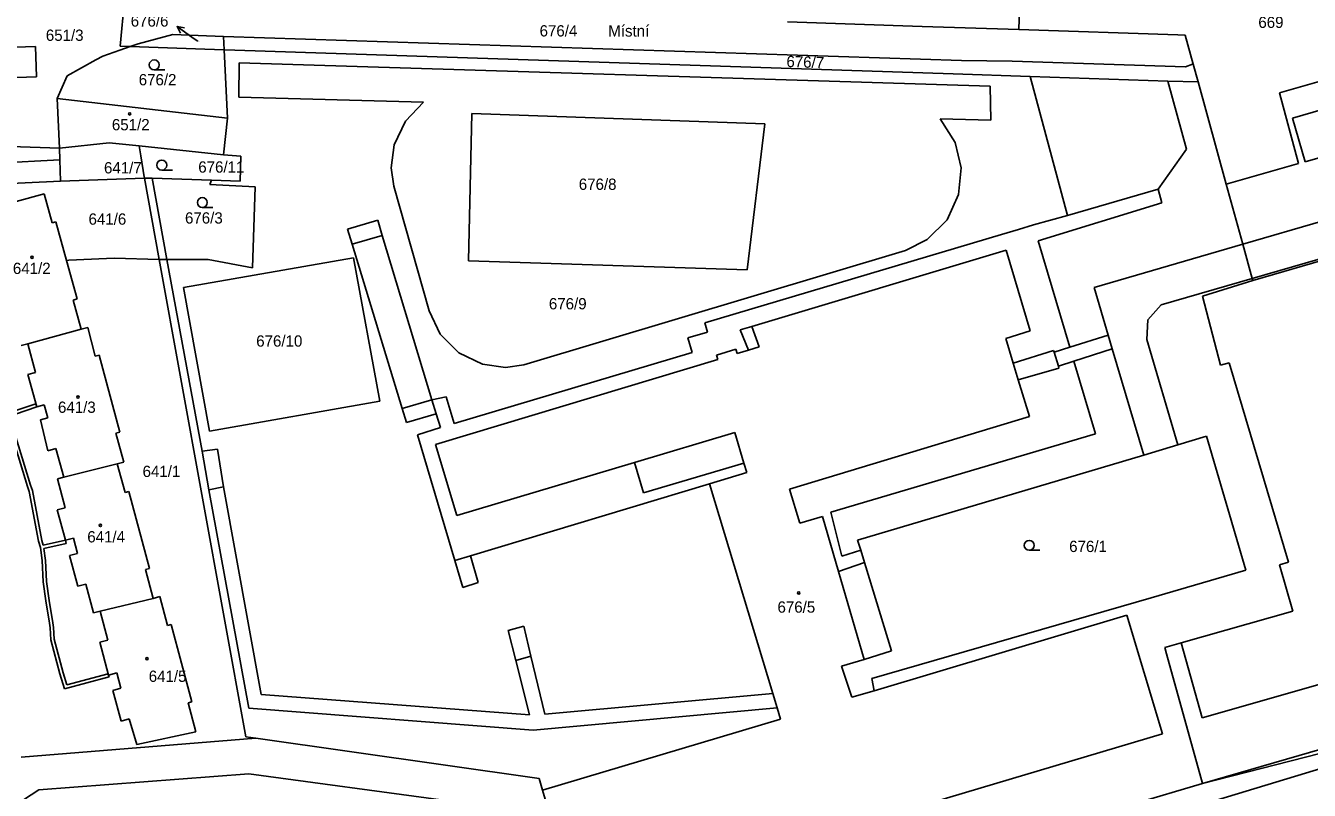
# Model space of a CAD drawing. Extents: x -785744 to -782822, y -1067550 to -1063910.
# Drawn here: x -783476.2 to -783282.6, y -1065675.9 to -1065560.7 of the extents above; entities that cross this region are included whole.
import ezdxf

# ---------------------------------------------------------------- set-up
doc = ezdxf.new("R2010")
doc.units = 0
for name, color, linetype in [('Hranice parcel', 7, 'Continuous'), ('Parcelní čísla', 7, 'Continuous'), ('Pop_ČP_popisy', 7, 'Continuous'), ('Vnitřní kresba', 7, 'Continuous'), ('Věcná břemena k části', 7, 'Continuous'), ('Značky budov', 7, 'Continuous'), ('Značky kultur', 7, 'Continuous')]:
    doc.layers.add(name, color=color, linetype=linetype)

msp = doc.modelspace()

# ---------------------------------------------------------------- linework, layer by layer
at = {"layer": 'Hranice parcel'}
for p, q in [((-783471.12, -1065579.09), (-783471.06, -1065580.88)), ((-783471.06, -1065580.88), (-783470.94, -1065584.07)), ((-783443.76, -1065580.3), (-783446.39, -1065580.1)), ((-783443.84, -1065584.11), (-783443.76, -1065580.3)), ((-783470.94, -1065584.07), (-783458.27, -1065583.62)), ((-783458.31, -1065583.42), (-783458.27, -1065583.62)), ((-783458.27, -1065583.62), (-783457.12, -1065583.65)), ((-783458.27, -1065583.62), (-783456.05, -1065595.88)), ((-783457.12, -1065583.65), (-783448.16, -1065583.96)), ((-783448.45, -1065584.59), (-783448.16, -1065583.96)), ((-783448.16, -1065583.96), (-783443.84, -1065584.11))]:
    msp.add_line(p, q, dxfattribs=at)
for points in [[(-783461.93, -1065563.76), (-783461.29, -1065556.78)], [(-783326.43, -1065561.24), (-783326.26, -1065556.54)], [(-783361.28, -1065560.09), (-783341.01, -1065560.76)], [(-783459.25, -1065563.39), (-783454.01, -1065561.96)], [(-783454.01, -1065561.96), (-783446.39, -1065562.26)], [(-783446.39, -1065562.26), (-783335.07, -1065565.91)], [(-783446.39, -1065562.26), (-783446.28, -1065564.28)], [(-783341.01, -1065560.76), (-783326.43, -1065561.24)], [(-783326.43, -1065561.24), (-783302.45, -1065562.04)], [(-783302.45, -1065562.04), (-783301.34, -1065562.07)], [(-783301.34, -1065562.07), (-783300.13, -1065566.45)], [(-783477.76, -1065563.9), (-783474.72, -1065563.79)], [(-783474.72, -1065563.79), (-783474.56, -1065568.36)], [(-783464.54, -1065565.24), (-783461.98, -1065564.34)], [(-783461.98, -1065564.34), (-783460.46, -1065563.81)], [(-783461.93, -1065563.76), (-783460.46, -1065563.81)], [(-783460.46, -1065563.81), (-783459.25, -1065563.39)], [(-783460.46, -1065563.81), (-783449.17, -1065564.18)], [(-783449.17, -1065564.18), (-783446.28, -1065564.28)], [(-783446.28, -1065564.28), (-783445.75, -1065574.58)], [(-783446.28, -1065564.28), (-783444.65, -1065564.33)], [(-783444.65, -1065564.33), (-783336.3, -1065567.92)], [(-783469.94, -1065568.19), (-783465.62, -1065565.79)], [(-783465.62, -1065565.79), (-783464.54, -1065565.24)], [(-783444.04, -1065571.44), (-783444.02, -1065566.27)], [(-783444.02, -1065566.27), (-783330.74, -1065569.79)], [(-783335.07, -1065565.91), (-783327.44, -1065565.98)], [(-783327.44, -1065565.98), (-783301.29, -1065566.84)], [(-783301.29, -1065566.84), (-783300.2, -1065566.47)], [(-783300.2, -1065566.47), (-783300.13, -1065566.45)], [(-783300.13, -1065566.45), (-783299.39, -1065569.14)], [(-783477.6, -1065568.47), (-783474.56, -1065568.36)], [(-783471.43, -1065571.61), (-783469.94, -1065568.19)], [(-783336.3, -1065567.92), (-783324.68, -1065568.3)], [(-783324.68, -1065568.3), (-783303.95, -1065568.99)], [(-783330.74, -1065569.79), (-783330.65, -1065574.89)], [(-783303.95, -1065568.99), (-783299.39, -1065569.14)], [(-783299.39, -1065569.14), (-783295.14, -1065584.53)], [(-783471.43, -1065571.61), (-783471.12, -1065579.09)], [(-783471.43, -1065571.61), (-783445.75, -1065574.58)], [(-783444.04, -1065571.44), (-783416.18, -1065572.18)], [(-783418.94, -1065575.05), (-783416.18, -1065572.18)], [(-783409.42, -1065596.11), (-783408.93, -1065573.91)], [(-783408.93, -1065573.91), (-783364.7, -1065575.44)], [(-783285.15, -1065574.61), (-783280.45, -1065573.21)], [(-783446.39, -1065580.1), (-783445.75, -1065574.58)], [(-783420.63, -1065578.63), (-783418.94, -1065575.05)], [(-783367.38, -1065597.43), (-783364.7, -1065575.44)], [(-783338.29, -1065574.67), (-783336.01, -1065578.28)], [(-783338.29, -1065574.67), (-783330.65, -1065574.89)], [(-783285.15, -1065574.61), (-783283.21, -1065581.15)], [(-783478.46, -1065578.87), (-783471.12, -1065579.09)], [(-783471.12, -1065579.09), (-783463.61, -1065578.29)], [(-783463.61, -1065578.29), (-783459.06, -1065578.77)], [(-783459.06, -1065578.77), (-783458.82, -1065580.26)], [(-783459.06, -1065578.77), (-783446.39, -1065580.1)], [(-783421.07, -1065582.07), (-783420.63, -1065578.63)], [(-783336.01, -1065578.28), (-783335.11, -1065582.08)], [(-783283.21, -1065581.15), (-783274.13, -1065578.58)], [(-783458.82, -1065580.26), (-783458.31, -1065583.42)], [(-783421.07, -1065582.07), (-783420.67, -1065584.84)], [(-783335.49, -1065586.09), (-783335.11, -1065582.08)], [(-783448.45, -1065584.59), (-783441.58, -1065584.92)], [(-783441.99, -1065597.15), (-783441.58, -1065584.92)], [(-783420.67, -1065584.84), (-783415.36, -1065603.61)], [(-783295.14, -1065584.53), (-783292.64, -1065593.6)], [(-783482.46, -1065588.46), (-783473.42, -1065585.98)], [(-783473.42, -1065585.98), (-783472.22, -1065590.36)], [(-783337.21, -1065589.9), (-783335.49, -1065586.09)], [(-783472.22, -1065590.36), (-783471.64, -1065590.2)], [(-783471.64, -1065590.2), (-783470.04, -1065596.03)], [(-783340.22, -1065592.88), (-783337.21, -1065589.9)], [(-783292.64, -1065593.6), (-783280.5, -1065590.08)], [(-783343.49, -1065594.56), (-783340.22, -1065592.88)], [(-783401.06, -1065611.78), (-783343.49, -1065594.56)], [(-783366.68, -1065605.99), (-783328.3, -1065594.51)], [(-783328.3, -1065594.51), (-783324.68, -1065606.63)], [(-783470.04, -1065596.03), (-783469.71, -1065596.01)], [(-783470.04, -1065596.03), (-783468.45, -1065601.84)], [(-783469.71, -1065596.01), (-783463.99, -1065595.73)], [(-783463.99, -1065595.73), (-783462.88, -1065595.68)], [(-783462.88, -1065595.68), (-783456.05, -1065595.88)], [(-783456.05, -1065595.88), (-783443, -1065667.86)], [(-783456.05, -1065595.88), (-783454.89, -1065595.88)], [(-783454.89, -1065595.88), (-783448.68, -1065595.91)], [(-783452.41, -1065600.13), (-783426.76, -1065595.62)], [(-783448.68, -1065595.91), (-783441.99, -1065597.15)], [(-783426.76, -1065595.62), (-783422.77, -1065617.24)], [(-783409.42, -1065596.11), (-783367.38, -1065597.43)], [(-783291.13, -1065599.05), (-783278.98, -1065595.55)], [(-783298.71, -1065601.4), (-783291.13, -1065599.05)], [(-783452.41, -1065600.13), (-783448.46, -1065621.79)], [(-783469.03, -1065602), (-783468.45, -1065601.84)], [(-783469.03, -1065602), (-783467.83, -1065606.4)], [(-783298.71, -1065601.4), (-783296.01, -1065611.82)], [(-783415.36, -1065603.61), (-783413.67, -1065607.15)], [(-783475.9, -1065608.61), (-783467.83, -1065606.4)], [(-783467.83, -1065606.4), (-783466.85, -1065606.14)], [(-783466.85, -1065606.14), (-783465.7, -1065610.45)], [(-783366.68, -1065605.99), (-783365.57, -1065609.07)], [(-783328.37, -1065607.81), (-783324.68, -1065606.63)], [(-783476.87, -1065608.88), (-783475.9, -1065608.61)], [(-783475.9, -1065608.61), (-783474.73, -1065612.93)], [(-783413.67, -1065607.15), (-783410.88, -1065609.96)], [(-783367.18, -1065609.55), (-783365.57, -1065609.07)], [(-783328.37, -1065607.81), (-783327.26, -1065611.5)], [(-783465.7, -1065610.45), (-783465.12, -1065610.29)], [(-783465.12, -1065610.29), (-783462.01, -1065621.9)], [(-783414.41, -1065623.79), (-783371.81, -1065610.95)], [(-783410.88, -1065609.96), (-783407.28, -1065611.67)], [(-783372.01, -1065610.29), (-783369.1, -1065609.41)], [(-783372.01, -1065610.29), (-783371.81, -1065610.95)], [(-783369.1, -1065609.41), (-783368.9, -1065610.07)], [(-783368.9, -1065610.07), (-783367.18, -1065609.55)], [(-783475.9, -1065613.25), (-783474.73, -1065612.93)], [(-783407.28, -1065611.67), (-783403.82, -1065612.18)], [(-783403.82, -1065612.18), (-783401.06, -1065611.78)], [(-783327.26, -1065611.5), (-783326.5, -1065614.03)], [(-783296.01, -1065611.82), (-783294.69, -1065611.47)], [(-783294.69, -1065611.47), (-783285.75, -1065641.52)], [(-783475.9, -1065613.25), (-783474.51, -1065618.12)], [(-783326.5, -1065614.03), (-783324.82, -1065619.58)], [(-783474.51, -1065618.12), (-783473.41, -1065617.82)], [(-783473.41, -1065617.82), (-783472.88, -1065619.76)], [(-783448.46, -1065621.79), (-783422.77, -1065617.24)], [(-783473.99, -1065620.06), (-783472.88, -1065619.76)], [(-783473.99, -1065620.06), (-783472.88, -1065624.72)], [(-783361.01, -1065630.53), (-783324.82, -1065619.58)], [(-783462.59, -1065622.06), (-783462.01, -1065621.9)], [(-783462.59, -1065622.06), (-783461.42, -1065626.42)], [(-783384.37, -1065626.48), (-783369.24, -1065621.98)], [(-783369.24, -1065621.98), (-783367.87, -1065626.58)], [(-783472.88, -1065624.72), (-783471.63, -1065624.38)], [(-783471.63, -1065624.38), (-783470.46, -1065628.71)], [(-783414.41, -1065623.79), (-783411.18, -1065634.46)], [(-783462.39, -1065626.68), (-783461.42, -1065626.42)], [(-783411.18, -1065634.46), (-783384.37, -1065626.48)], [(-783470.46, -1065628.71), (-783462.39, -1065626.68)], [(-783462.39, -1065626.68), (-783461.22, -1065631.03)], [(-783373.07, -1065629.72), (-783367.45, -1065628)], [(-783367.87, -1065626.58), (-783367.45, -1065628)], [(-783471.42, -1065628.97), (-783470.46, -1065628.71)], [(-783471.42, -1065628.97), (-783470.25, -1065633.31)], [(-783373.07, -1065629.72), (-783363.51, -1065661.31)], [(-783461.22, -1065631.03), (-783460.64, -1065630.88)], [(-783460.64, -1065630.88), (-783457.54, -1065642.46)], [(-783361.01, -1065630.53), (-783359.46, -1065635.64)], [(-783471.47, -1065633.64), (-783470.25, -1065633.31)], [(-783471.47, -1065633.64), (-783470.2, -1065638.21)], [(-783359.46, -1065635.64), (-783356.04, -1065634.63)], [(-783356.04, -1065634.63), (-783353.61, -1065642.93)], [(-783470.2, -1065638.21), (-783469.01, -1065637.89)], [(-783469.01, -1065637.89), (-783468.38, -1065640.2)], [(-783469.57, -1065640.52), (-783468.38, -1065640.2)], [(-783469.57, -1065640.52), (-783468.35, -1065645.15)], [(-783287.08, -1065641.9), (-783285.75, -1065641.52)], [(-783287.08, -1065641.9), (-783285.1, -1065648.92)], [(-783458.12, -1065642.62), (-783457.54, -1065642.46)], [(-783458.12, -1065642.62), (-783456.95, -1065646.97)], [(-783353.61, -1065642.93), (-783349.72, -1065656.19)], [(-783468.35, -1065645.15), (-783467.13, -1065644.82)], [(-783467.13, -1065644.82), (-783465.95, -1065649.17)], [(-783464.99, -1065648.91), (-783456.95, -1065646.97)], [(-783456.95, -1065646.97), (-783455.98, -1065646.71)], [(-783455.98, -1065646.71), (-783454.82, -1065651.07)], [(-783465.95, -1065649.17), (-783464.99, -1065648.91)], [(-783464.99, -1065648.91), (-783463.8, -1065653.26)], [(-783348.23, -1065660.93), (-783310.13, -1065649.53)], [(-783310.13, -1065649.53), (-783304.76, -1065667.39)], [(-783301.94, -1065653.67), (-783285.1, -1065648.92)], [(-783454.82, -1065651.07), (-783454.24, -1065650.91)], [(-783454.24, -1065650.91), (-783451.12, -1065662.57)], [(-783465.04, -1065653.59), (-783463.8, -1065653.26)], [(-783465.04, -1065653.59), (-783463.69, -1065658.55)], [(-783304.4, -1065654.36), (-783301.94, -1065653.67)], [(-783304.4, -1065654.36), (-783304.13, -1065655.33)], [(-783304.13, -1065655.33), (-783298.7, -1065674.89)], [(-783353.15, -1065657.19), (-783349.72, -1065656.19)], [(-783353.15, -1065657.19), (-783351.6, -1065661.86)], [(-783463.69, -1065658.55), (-783462.47, -1065658.22)], [(-783462.47, -1065658.22), (-783461.85, -1065660.53)], [(-783463.07, -1065660.86), (-783461.85, -1065660.53)], [(-783463.07, -1065660.86), (-783461.82, -1065665.47)], [(-783363.51, -1065661.31), (-783362.86, -1065663.46)], [(-783351.6, -1065661.86), (-783348.23, -1065660.93)], [(-783451.7, -1065662.73), (-783451.12, -1065662.57)], [(-783451.7, -1065662.73), (-783450.53, -1065667.08)], [(-783461.82, -1065665.47), (-783460.6, -1065665.14)], [(-783460.6, -1065665.14), (-783459.42, -1065669)], [(-783398.25, -1065675.87), (-783362.34, -1065665.18)], [(-783362.86, -1065663.46), (-783362.34, -1065665.18)], [(-783459.42, -1065669), (-783450.53, -1065667.08)], [(-783476.88, -1065670.89), (-783441.51, -1065668.06)], [(-783443, -1065667.86), (-783441.51, -1065668.06)], [(-783346.29, -1065679.74), (-783304.76, -1065667.39)], [(-783298.7, -1065674.89), (-783281.02, -1065670.34)], [(-783309.2, -1065677.97), (-783298.7, -1065674.89)], [(-783398.25, -1065675.87), (-783394.76, -1065687.59)]]:
    msp.add_lwpolyline(points, dxfattribs=at)
at = {"layer": 'Pop_ČP_popisy'}
msp.add_line((-783450.92, -1065562.52), (-783453.37, -1065560.79), dxfattribs=at)
for points in [[(-783452.84, -1065561.77), (-783453.37, -1065560.79), (-783452.26, -1065560.96)], [(-783450.25, -1065563), (-783450.92, -1065562.52)]]:
    msp.add_lwpolyline(points, dxfattribs=at)
at = {"layer": 'Vnitřní kresba'}
for p, q in [((-783471.06, -1065580.88), (-783493.56, -1065582.03)), ((-783457.12, -1065583.65), (-783454.89, -1065595.88)), ((-783493.21, -1065585.21), (-783470.94, -1065584.07))]:
    msp.add_line(p, q, dxfattribs=at)
for points in [[(-783287.1, -1065570.78), (-783271.99, -1065566.45)], [(-783324.68, -1065568.3), (-783319.09, -1065589.24)], [(-783303.95, -1065568.99), (-783301.1, -1065579.24)], [(-783287.1, -1065570.78), (-783284.23, -1065581.44)], [(-783305.39, -1065585.29), (-783301.1, -1065579.24)], [(-783295.14, -1065584.53), (-783284.23, -1065581.44)], [(-783319.09, -1065589.24), (-783305.39, -1065585.29)], [(-783305.39, -1065585.29), (-783304.82, -1065587.36)], [(-783323.51, -1065593.06), (-783304.82, -1065587.36)], [(-783324.22, -1065590.67), (-783319.09, -1065589.24)], [(-783427.64, -1065591.3), (-783423.11, -1065589.97)], [(-783427.64, -1065591.3), (-783426.94, -1065593.6)], [(-783423.11, -1065589.97), (-783422.42, -1065592.27)], [(-783329.01, -1065592.15), (-783326.46, -1065591.36)], [(-783326.46, -1065591.36), (-783324.22, -1065590.67)], [(-783426.94, -1065593.6), (-783422.42, -1065592.27)], [(-783422.42, -1065592.27), (-783414.94, -1065617.03)], [(-783373.77, -1065605.42), (-783329.01, -1065592.15)], [(-783323.51, -1065593.06), (-783318.72, -1065609.12)], [(-783426.94, -1065593.6), (-783419.41, -1065618.34)], [(-783315.07, -1065600.11), (-783292.64, -1065593.6)], [(-783292.64, -1065593.6), (-783291.21, -1065598.76)], [(-783291.21, -1065598.76), (-783279.07, -1065595.26)], [(-783454.89, -1065595.88), (-783449.59, -1065624.81)], [(-783304.94, -1065602.71), (-783291.21, -1065598.76)], [(-783291.21, -1065598.76), (-783291.13, -1065599.05)], [(-783315.07, -1065600.11), (-783312.92, -1065607.31)], [(-783306.97, -1065605.01), (-783304.94, -1065602.71)], [(-783307.12, -1065607.93), (-783306.97, -1065605.01)], [(-783376.32, -1065607.71), (-783373.37, -1065606.83)], [(-783373.77, -1065605.42), (-783373.37, -1065606.83)], [(-783368.43, -1065606.52), (-783366.68, -1065605.99)], [(-783368.43, -1065606.52), (-783367.18, -1065609.55)], [(-783376.32, -1065607.71), (-783375.67, -1065609.89)], [(-783318.72, -1065609.12), (-783312.92, -1065607.31)], [(-783312.92, -1065607.31), (-783312.32, -1065609.35)], [(-783307.12, -1065607.93), (-783302.44, -1065623.81)], [(-783411.56, -1065620.63), (-783375.67, -1065609.89)], [(-783327.26, -1065611.5), (-783321.17, -1065609.6)], [(-783321.17, -1065609.6), (-783321.09, -1065609.86)], [(-783321.09, -1065609.86), (-783318.72, -1065609.12)], [(-783321.09, -1065609.86), (-783320.44, -1065611.97)], [(-783318.1, -1065611.21), (-783312.32, -1065609.35)], [(-783312.32, -1065609.35), (-783307.55, -1065625.38)], [(-783326.5, -1065614.03), (-783320.36, -1065612.25)], [(-783320.44, -1065611.97), (-783318.1, -1065611.21)], [(-783320.44, -1065611.97), (-783320.36, -1065612.25)], [(-783318.1, -1065611.21), (-783314.83, -1065622.19)], [(-783414.94, -1065617.03), (-783412.76, -1065616.61)], [(-783412.76, -1065616.61), (-783411.56, -1065620.63)], [(-783419.41, -1065618.34), (-783414.94, -1065617.03)], [(-783419.41, -1065618.34), (-783418.76, -1065620.46)], [(-783414.94, -1065617.03), (-783414.3, -1065619.14)], [(-783418.76, -1065620.46), (-783414.3, -1065619.14)], [(-783414.3, -1065619.14), (-783413.62, -1065621.24)], [(-783417.13, -1065622.3), (-783413.62, -1065621.24)], [(-783417.13, -1065622.3), (-783411.49, -1065641.26)], [(-783354.75, -1065633.98), (-783314.83, -1065622.19)], [(-783302.44, -1065623.81), (-783298.09, -1065622.54)], [(-783298.09, -1065622.54), (-783292.19, -1065642.74)], [(-783449.59, -1065624.81), (-783447.28, -1065624.48)], [(-783447.28, -1065624.48), (-783446.36, -1065630.18)], [(-783307.55, -1065625.38), (-783302.44, -1065623.81)], [(-783449.59, -1065624.81), (-783448.59, -1065630.59)], [(-783384.37, -1065626.48), (-783383, -1065631.08)], [(-783350.72, -1065638.21), (-783307.55, -1065625.38)], [(-783383, -1065631.08), (-783367.87, -1065626.58)], [(-783448.59, -1065630.59), (-783446.36, -1065630.18)], [(-783446.36, -1065630.18), (-783440.66, -1065661.46)], [(-783409.1, -1065640.55), (-783373.07, -1065629.72)], [(-783448.59, -1065630.59), (-783442.57, -1065663.51)], [(-783354.75, -1065633.98), (-783353.12, -1065640.59)], [(-783353.12, -1065640.59), (-783350.25, -1065639.72)], [(-783350.72, -1065638.21), (-783350.25, -1065639.72)], [(-783350.25, -1065639.72), (-783349.68, -1065641.59)], [(-783411.49, -1065641.26), (-783409.1, -1065640.55)], [(-783411.49, -1065641.26), (-783410.28, -1065645.35)], [(-783409.1, -1065640.55), (-783407.96, -1065644.59)], [(-783353.61, -1065642.93), (-783349.68, -1065641.59)], [(-783349.68, -1065641.59), (-783345.63, -1065654.87)], [(-783306.45, -1065646.89), (-783292.19, -1065642.74)], [(-783410.28, -1065645.35), (-783407.96, -1065644.59)], [(-783348.57, -1065659.06), (-783306.45, -1065646.89)], [(-783403.42, -1065651.84), (-783401.07, -1065651.18)], [(-783401.07, -1065651.18), (-783399.99, -1065655.68)], [(-783403.42, -1065651.84), (-783402.29, -1065656.32)], [(-783349.72, -1065656.19), (-783345.63, -1065654.87)], [(-783301.94, -1065653.67), (-783298.78, -1065665)], [(-783402.29, -1065656.32), (-783399.99, -1065655.68)], [(-783402.29, -1065656.32), (-783400.21, -1065664.55)], [(-783399.99, -1065655.68), (-783397.9, -1065664.41)], [(-783348.57, -1065659.06), (-783348.23, -1065660.93)], [(-783298.78, -1065665), (-783277.8, -1065658.98)], [(-783397.9, -1065664.41), (-783363.51, -1065661.31)], [(-783440.66, -1065661.46), (-783400.21, -1065664.55)], [(-783308.37, -1065680.94), (-783246.23, -1065662.1)], [(-783442.57, -1065663.51), (-783399.68, -1065666.85)], [(-783399.68, -1065666.85), (-783362.86, -1065663.46)], [(-783441.51, -1065668.06), (-783398.77, -1065674.11)], [(-783298.7, -1065674.89), (-783275.27, -1065668.1)], [(-783474.2, -1065675.85), (-783442.56, -1065673.42)], [(-783442.56, -1065673.42), (-783412.82, -1065677.45)], [(-783398.77, -1065674.11), (-783398.25, -1065675.87)], [(-783477.83, -1065678.21), (-783474.2, -1065675.85)]]:
    msp.add_lwpolyline(points, dxfattribs=at)
at = {"layer": 'Věcná břemena k části'}
for points in [[(-783474.65, -1065617.64), (-783477.82, -1065618.7)], [(-783477.73, -1065619.2), (-783474.51, -1065618.12)], [(-783474.51, -1065618.12), (-783474.65, -1065617.64)], [(-783479.31, -1065619.05), (-783475.95, -1065630.09)], [(-783475.47, -1065629.93), (-783478.74, -1065619.2)], [(-783475.95, -1065630.09), (-783475.66, -1065630.84)], [(-783475.18, -1065630.7), (-783475.47, -1065629.93)], [(-783475.66, -1065630.84), (-783474.25, -1065638.33)], [(-783473.76, -1065638.23), (-783475.18, -1065630.7)], [(-783474.25, -1065638.33), (-783473.99, -1065639.29)], [(-783473.99, -1065639.29), (-783473.73, -1065641.28)], [(-783473.56, -1065638.95), (-783473.76, -1065638.23)], [(-783470.2, -1065638.21), (-783473.56, -1065638.95)], [(-783473.46, -1065639.44), (-783470.07, -1065638.69)], [(-783473.23, -1065641.24), (-783473.46, -1065639.44)], [(-783470.07, -1065638.69), (-783470.2, -1065638.21)], [(-783473.73, -1065641.28), (-783473.57, -1065644.49)], [(-783473.07, -1065644.45), (-783473.23, -1065641.24)], [(-783473.57, -1065644.49), (-783473.17, -1065647.36)], [(-783472.67, -1065647.28), (-783473.07, -1065644.45)], [(-783473.17, -1065647.36), (-783472.61, -1065650.73)], [(-783472.11, -1065650.66), (-783472.67, -1065647.28)], [(-783472.61, -1065650.73), (-783472.53, -1065651.4)], [(-783472.53, -1065651.4), (-783472.41, -1065653.21)], [(-783472.03, -1065651.36), (-783472.11, -1065650.66)], [(-783471.91, -1065653.13), (-783472.03, -1065651.36)], [(-783472.41, -1065653.21), (-783471.05, -1065658.34)], [(-783470.57, -1065658.2), (-783471.91, -1065653.13)], [(-783471.05, -1065658.34), (-783470.35, -1065660.6)], [(-783470.01, -1065660), (-783470.57, -1065658.2)], [(-783470.35, -1065660.6), (-783463.62, -1065658.82)], [(-783463.74, -1065658.34), (-783470.01, -1065660)], [(-783463.69, -1065658.55), (-783463.74, -1065658.34)], [(-783463.62, -1065658.82), (-783463.69, -1065658.55)]]:
    msp.add_lwpolyline(points, dxfattribs=at)
at = {"layer": 'Značky budov'}
for centre in [(-783460.5, -1065573.94), (-783475.24, -1065595.55), (-783468.32, -1065616.64), (-783464.93, -1065635.97), (-783359.61, -1065646.16), (-783457.92, -1065656.07)]:
    msp.add_circle(centre, 0.175, dxfattribs=at)
at = {"layer": 'Značky kultur'}
for p, q in [((-783456.82, -1065567.31), (-783455.22, -1065567.31)), ((-783455.67, -1065582.42), (-783454.07, -1065582.42)), ((-783449.56, -1065588.06), (-783447.96, -1065588.06)), ((-783324.85, -1065639.73), (-783323.25, -1065639.73))]:
    msp.add_line(p, q, dxfattribs=at)
for centre in [(-783456.82, -1065566.56), (-783455.67, -1065581.67), (-783449.56, -1065587.31), (-783324.85, -1065638.98)]:
    msp.add_circle(centre, 0.75, dxfattribs=at)

# ---------------------------------------------------------------- texts
at = {"layer": 'Parcelní čísla'}
for s, height, p in [('676/4', 1.7, (-783398.69, -1065562.28)), ('669', 1.7, (-783290.29, -1065560.99)), ('651/3', 1.7, (-783473.16, -1065562.94)), ('676/6', 0.1, (-783450.25, -1065563)), ('676/2', 1.7, (-783459.15, -1065569.64)), ('651/2', 1.7, (-783463.2, -1065576.42)), ('641/7', 1.7, (-783464.39, -1065582.92)), ('676/11', 1.7, (-783450.17, -1065582.8)), ('676/8', 1.7, (-783392.78, -1065585.4)), ('641/6', 1.7, (-783466.72, -1065590.65)), ('676/3', 1.7, (-783452.17, -1065590.48)), ('641/2', 1.7, (-783478.13, -1065598.08)), ('676/9', 1.7, (-783397.29, -1065603.41)), ('676/10', 1.7, (-783441.43, -1065609.03)), ('641/3', 1.7, (-783471.33, -1065619.01)), ('641/1', 1.7, (-783458.57, -1065628.68)), ('641/4', 1.7, (-783466.91, -1065638.54)), ('676/1', 1.7, (-783318.82, -1065639.99)), ('676/5', 1.7, (-783362.81, -1065649.13)), ('641/5', 1.7, (-783457.64, -1065659.56))]:
    msp.add_text(s, height=height, dxfattribs=at).set_placement(p)
msp.add_text('676/7', height=1.7, rotation=357.8667, dxfattribs=at).set_placement((-783361.49, -1065566.87))
at = {"layer": 'Pop_ČP_popisy'}
for s, p in [('676/6', (-783460.36, -1065560.79)), ('Místní', (-783388.34, -1065562.29))]:
    msp.add_text(s, height=1.7, dxfattribs=at).set_placement(p)

doc.saveas('drawing.dxf')
